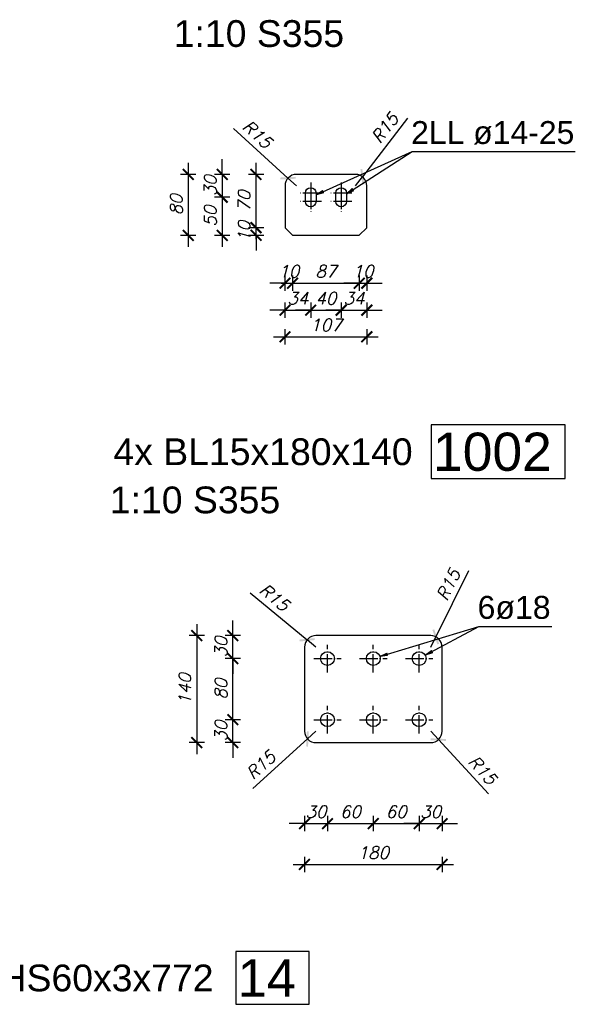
# Model space of a CAD drawing. Header units: millimetres. Extents: x 1814 to 94182, y 11562 to 49454.
# Tile 467 of 656: x 24152 to 24333, y 28393 to 28715. Entities that reach past the tile are written whole.
import ezdxf

# ---------------------------------------------------------------- set-up
doc = ezdxf.new("R2010")
doc.units = ezdxf.units.MM
doc.linetypes.add('ACAD_ISO04W100', pattern=[30, 24, -3, 0, -3])
doc.layers.add('wymiar', color=135, linetype='Continuous', lineweight=9)
doc.styles.add('ARIAL', font='arial.ttf')
doc.styles.add('WYMIARY', font='simplex.shx', dxfattribs={"oblique": 15})
doc.dimstyles.new('1--10', dxfattribs={"dimscale": 25, "dimtxt": 0.16, "dimasz": 0.2, "dimexe": 0.1, "dimexo": 0.1, "dimgap": 0.075, "dimtad": 1, "dimdec": 0, "dimlfac": 4, "dimrnd": 0.01, "dimzin": 9, "dimtxsty": 'WYMIARY', "dimblk": 'ARCHTICK', "dimcen": 0.2, "dimdle": 0.15, "dimadec": 1, "dimazin": 1, "dimtfac": 1, "dimtdec": 0, "dimtix": 1, "dimtmove": 2, "dimatfit": 3, "dimldrblk": 'ARCHTICK', "dimfxl": 0, "dimarcsym": 0})

# ---------------------------------------------------------------- blocks, each defined once
blk = doc.blocks.new('_ARCHTICK')
at = {"color": 0, "linetype": 'ByBlock', "lineweight": -2}
blk.add_solid([(0.398, 0.309), (0.309, 0.398), (-0.309, -0.398), (-0.398, -0.309)], dxfattribs=at)
blk = doc.blocks.new('*D1339')
at = {"layer": 'Defpoints', "color": 0}
for p in [(24239.55, 28662.88), (24242.31, 28660.36)]:
    blk.add_point(p, dxfattribs=at)
at = {"layer": 'wymiar', "color": 0, "lineweight": -2}
for p in [(24221.68, 28679.14), (24242.31, 28660.36)]:
    blk.add_line(p, (24239.55, 28662.88), dxfattribs=at)
at = {"layer": 'wymiar', "color": 0, "lineweight": -2, "xscale": 5, "yscale": 5, "zscale": 5, "rotation": 317.6909857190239}
blk.add_blockref('_ARCHTICK', (24239.55, 28662.88), dxfattribs=at)
at = {"layer": 'wymiar', "color": 0, "insert": (24229.53, 28677.24), "char_height": 4, "attachment_point": 5, "rotation": 317.691, "style": 'WYMIARY'}
blk.add_mtext('R15', dxfattribs=at)
blk = doc.blocks.new('*D1340')
at = {"layer": 'Defpoints', "color": 0}
for p in [(24263.86, 28663.33), (24261.59, 28660.36)]:
    blk.add_point(p, dxfattribs=at)
at = {"layer": 'wymiar', "color": 0, "lineweight": -2}
for p in [(24278.58, 28682.48), (24261.59, 28660.36)]:
    blk.add_line(p, (24263.86, 28663.33), dxfattribs=at)
at = {"layer": 'wymiar', "color": 0, "lineweight": -2, "xscale": 5, "yscale": 5, "zscale": 5, "rotation": 232.4561404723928}
blk.add_blockref('_ARCHTICK', (24263.86, 28663.33), dxfattribs=at)
at = {"layer": 'wymiar', "color": 0, "insert": (24271.2, 28679.23), "char_height": 4, "attachment_point": 5, "rotation": 52.4561, "style": 'WYMIARY'}
blk.add_mtext('R15', dxfattribs=at)
blk = doc.blocks.new('*D1341')
at = {"layer": 'Defpoints', "color": 0}
for p in [(24238.57, 28653.51), (24241.06, 28644.17), (24241.06, 28628.52)]:
    blk.add_point(p, dxfattribs=at)
at = {"layer": 'wymiar', "color": 0, "lineweight": -2}
for p, q in [((24238.57, 28631.02), (24238.57, 28626.02)), ((24241.06, 28631.02), (24241.06, 28626.02)), ((24238.57, 28628.52), (24233.57, 28628.52)), ((24238.57, 28628.52), (24241.06, 28628.52)), ((24241.06, 28628.52), (24246.06, 28628.52))]:
    blk.add_line(p, q, dxfattribs=at)
at = {"layer": 'wymiar', "color": 0, "lineweight": -2, "xscale": 5, "yscale": 5, "zscale": 5}
blk.add_blockref('_ARCHTICK', (24238.57, 28628.52), dxfattribs=at)
at = {"layer": 'wymiar', "color": 0, "lineweight": -2, "xscale": 5, "yscale": 5, "zscale": 5, "rotation": 180}
blk.add_blockref('_ARCHTICK', (24241.06, 28628.52), dxfattribs=at)
at = {"layer": 'wymiar', "color": 0, "insert": (24239.82, 28632.39), "char_height": 4, "attachment_point": 5, "style": 'WYMIARY'}
blk.add_mtext('10', dxfattribs=at)
blk = doc.blocks.new('*D1342')
at = {"layer": 'Defpoints', "color": 0}
for p in [(24241.06, 28644.17), (24262.83, 28644.17), (24262.83, 28628.52)]:
    blk.add_point(p, dxfattribs=at)
at = {"layer": 'wymiar', "color": 0, "lineweight": -2}
for p, q in [((24241.06, 28631.02), (24241.06, 28626.02)), ((24262.83, 28631.02), (24262.83, 28626.02)), ((24237.31, 28628.52), (24266.58, 28628.52))]:
    blk.add_line(p, q, dxfattribs=at)
at = {"layer": 'wymiar', "color": 0, "lineweight": -2, "xscale": 5, "yscale": 5, "zscale": 5, "rotation": 180}
blk.add_blockref('_ARCHTICK', (24241.06, 28628.52), dxfattribs=at)
at = {"layer": 'wymiar', "color": 0, "lineweight": -2, "xscale": 5, "yscale": 5, "zscale": 5}
blk.add_blockref('_ARCHTICK', (24262.83, 28628.52), dxfattribs=at)
at = {"layer": 'wymiar', "color": 0, "insert": (24251.95, 28632.39), "char_height": 4, "attachment_point": 5, "style": 'WYMIARY'}
blk.add_mtext('87', dxfattribs=at)
blk = doc.blocks.new('*D1343')
at = {"layer": 'Defpoints', "color": 0}
for p in [(24262.83, 28644.17), (24265.32, 28646.67), (24265.32, 28628.52)]:
    blk.add_point(p, dxfattribs=at)
at = {"layer": 'wymiar', "color": 0, "lineweight": -2}
for p, q in [((24262.83, 28631.02), (24262.83, 28626.02)), ((24265.32, 28631.02), (24265.32, 28626.02)), ((24262.83, 28628.52), (24257.83, 28628.52)), ((24262.83, 28628.52), (24265.32, 28628.52)), ((24265.32, 28628.52), (24270.32, 28628.52))]:
    blk.add_line(p, q, dxfattribs=at)
at = {"layer": 'wymiar', "color": 0, "lineweight": -2, "xscale": 5, "yscale": 5, "zscale": 5}
blk.add_blockref('_ARCHTICK', (24262.83, 28628.52), dxfattribs=at)
at = {"layer": 'wymiar', "color": 0, "lineweight": -2, "xscale": 5, "yscale": 5, "zscale": 5, "rotation": 180}
blk.add_blockref('_ARCHTICK', (24265.32, 28628.52), dxfattribs=at)
at = {"layer": 'wymiar', "color": 0, "insert": (24264.08, 28632.39), "char_height": 4, "attachment_point": 5, "style": 'WYMIARY'}
blk.add_mtext('10', dxfattribs=at)
blk = doc.blocks.new('*D1344')
at = {"layer": 'Defpoints', "color": 0}
for p in [(24246.97, 28655.26), (24238.57, 28646.67), (24246.97, 28619.69)]:
    blk.add_point(p, dxfattribs=at)
at = {"layer": 'wymiar', "color": 0, "lineweight": -2}
for p, q in [((24238.57, 28622.19), (24238.57, 28617.19)), ((24246.97, 28622.19), (24246.97, 28617.19)), ((24238.57, 28619.69), (24233.57, 28619.69)), ((24238.57, 28619.69), (24246.97, 28619.69)), ((24246.97, 28619.69), (24251.97, 28619.69))]:
    blk.add_line(p, q, dxfattribs=at)
at = {"layer": 'wymiar', "color": 0, "lineweight": -2, "xscale": 5, "yscale": 5, "zscale": 5}
blk.add_blockref('_ARCHTICK', (24238.57, 28619.69), dxfattribs=at)
at = {"layer": 'wymiar', "color": 0, "lineweight": -2, "xscale": 5, "yscale": 5, "zscale": 5, "rotation": 180}
blk.add_blockref('_ARCHTICK', (24246.97, 28619.69), dxfattribs=at)
at = {"layer": 'wymiar', "color": 0, "insert": (24242.77, 28623.56), "char_height": 4, "attachment_point": 5, "style": 'WYMIARY'}
blk.add_mtext('34', dxfattribs=at)
blk = doc.blocks.new('*D1345')
at = {"layer": 'Defpoints', "color": 0}
for p in [(24246.97, 28655.26), (24256.93, 28655.26), (24256.93, 28619.69)]:
    blk.add_point(p, dxfattribs=at)
at = {"layer": 'wymiar', "color": 0, "lineweight": -2}
for p, q in [((24246.97, 28622.19), (24246.97, 28617.19)), ((24256.93, 28622.19), (24256.93, 28617.19)), ((24246.97, 28619.69), (24241.97, 28619.69)), ((24246.97, 28619.69), (24256.93, 28619.69)), ((24256.93, 28619.69), (24261.93, 28619.69))]:
    blk.add_line(p, q, dxfattribs=at)
at = {"layer": 'wymiar', "color": 0, "lineweight": -2, "xscale": 5, "yscale": 5, "zscale": 5}
blk.add_blockref('_ARCHTICK', (24246.97, 28619.69), dxfattribs=at)
at = {"layer": 'wymiar', "color": 0, "lineweight": -2, "xscale": 5, "yscale": 5, "zscale": 5, "rotation": 180}
blk.add_blockref('_ARCHTICK', (24256.93, 28619.69), dxfattribs=at)
at = {"layer": 'wymiar', "color": 0, "insert": (24251.95, 28623.56), "char_height": 4, "attachment_point": 5, "style": 'WYMIARY'}
blk.add_mtext('40', dxfattribs=at)
blk = doc.blocks.new('*D1338')
at = {"layer": 'Defpoints', "color": 0}
for p in [(24256.93, 28655.26), (24265.32, 28651.77), (24265.32, 28619.69)]:
    blk.add_point(p, dxfattribs=at)
at = {"layer": 'wymiar', "color": 0, "lineweight": -2}
for p, q in [((24256.93, 28622.19), (24256.93, 28617.19)), ((24265.32, 28622.19), (24265.32, 28617.19)), ((24256.93, 28619.69), (24251.93, 28619.69)), ((24256.93, 28619.69), (24265.32, 28619.69)), ((24265.32, 28619.69), (24270.32, 28619.69))]:
    blk.add_line(p, q, dxfattribs=at)
at = {"layer": 'wymiar', "color": 0, "lineweight": -2, "xscale": 5, "yscale": 5, "zscale": 5}
blk.add_blockref('_ARCHTICK', (24256.93, 28619.69), dxfattribs=at)
at = {"layer": 'wymiar', "color": 0, "lineweight": -2, "xscale": 5, "yscale": 5, "zscale": 5, "rotation": 180}
blk.add_blockref('_ARCHTICK', (24265.32, 28619.69), dxfattribs=at)
at = {"layer": 'wymiar', "color": 0, "insert": (24261.13, 28623.56), "char_height": 4, "attachment_point": 5, "style": 'WYMIARY'}
blk.add_mtext('34', dxfattribs=at)
blk = doc.blocks.new('*D1346')
at = {"layer": 'Defpoints', "color": 0}
for p in [(24238.57, 28653.51), (24265.32, 28653.51), (24265.32, 28610.97)]:
    blk.add_point(p, dxfattribs=at)
at = {"layer": 'wymiar', "color": 0, "lineweight": -2}
for p, q in [((24238.57, 28613.47), (24238.57, 28608.47)), ((24265.32, 28613.47), (24265.32, 28608.47)), ((24234.82, 28610.97), (24269.07, 28610.97))]:
    blk.add_line(p, q, dxfattribs=at)
at = {"layer": 'wymiar', "color": 0, "lineweight": -2, "xscale": 5, "yscale": 5, "zscale": 5, "rotation": 180}
blk.add_blockref('_ARCHTICK', (24238.57, 28610.97), dxfattribs=at)
at = {"layer": 'wymiar', "color": 0, "lineweight": -2, "xscale": 5, "yscale": 5, "zscale": 5}
blk.add_blockref('_ARCHTICK', (24265.32, 28610.97), dxfattribs=at)
at = {"layer": 'wymiar', "color": 0, "insert": (24251.95, 28614.84), "char_height": 4, "attachment_point": 5, "style": 'WYMIARY'}
blk.add_mtext('107', dxfattribs=at)
blk = doc.blocks.new('*D1347')
at = {"layer": 'Defpoints', "color": 0}
for p in [(24251.95, 28664.1), (24206.92, 28644.17), (24251.95, 28644.17)]:
    blk.add_point(p, dxfattribs=at)
at = {"layer": 'wymiar', "color": 0, "lineweight": -2}
for p, q in [((24206.92, 28667.85), (24206.92, 28640.42)), ((24209.42, 28664.1), (24204.42, 28664.1)), ((24209.42, 28644.17), (24204.42, 28644.17))]:
    blk.add_line(p, q, dxfattribs=at)
at = {"layer": 'wymiar', "color": 0, "lineweight": -2, "xscale": 5, "yscale": 5, "zscale": 5}
for p, rotation in [((24206.92, 28664.1), 90), ((24206.92, 28644.17), 270)]:
    blk.add_blockref('_ARCHTICK', p, dxfattribs=dict(at, rotation=rotation))
at = {"layer": 'wymiar', "color": 0, "insert": (24203.04, 28654.14), "char_height": 4, "attachment_point": 5, "rotation": 90, "style": 'WYMIARY'}
blk.add_mtext('80', dxfattribs=at)
blk = doc.blocks.new('*D1348')
at = {"layer": 'Defpoints', "color": 0}
for p in [(24229.1, 28646.67), (24238.57, 28646.67), (24241.06, 28644.17)]:
    blk.add_point(p, dxfattribs=at)
at = {"layer": 'wymiar', "color": 0, "lineweight": -2}
for p, q in [((24229.1, 28646.67), (24229.1, 28651.67)), ((24231.6, 28646.67), (24226.6, 28646.67)), ((24231.6, 28644.17), (24226.6, 28644.17)), ((24229.1, 28644.17), (24229.1, 28646.67)), ((24229.1, 28644.17), (24229.1, 28639.17))]:
    blk.add_line(p, q, dxfattribs=at)
at = {"layer": 'wymiar', "color": 0, "lineweight": -2, "xscale": 5, "yscale": 5, "zscale": 5}
for p, rotation in [((24229.1, 28646.67), 270), ((24229.1, 28644.17), 90)]:
    blk.add_blockref('_ARCHTICK', p, dxfattribs=dict(at, rotation=rotation))
at = {"layer": 'wymiar', "color": 0, "insert": (24225.22, 28645.42), "char_height": 4, "attachment_point": 5, "rotation": 90, "style": 'WYMIARY'}
blk.add_mtext('10', dxfattribs=at)
blk = doc.blocks.new('*D1349')
at = {"layer": 'Defpoints', "color": 0}
for p in [(24229.1, 28664.1), (24251.95, 28664.1), (24238.57, 28646.67)]:
    blk.add_point(p, dxfattribs=at)
at = {"layer": 'wymiar', "color": 0, "lineweight": -2}
for p, q in [((24229.1, 28642.92), (24229.1, 28667.85)), ((24231.6, 28664.1), (24226.6, 28664.1)), ((24231.6, 28646.67), (24226.6, 28646.67))]:
    blk.add_line(p, q, dxfattribs=at)
at = {"layer": 'wymiar', "color": 0, "lineweight": -2, "xscale": 5, "yscale": 5, "zscale": 5}
for p, rotation in [((24229.1, 28664.1), 90), ((24229.1, 28646.67), 270)]:
    blk.add_blockref('_ARCHTICK', p, dxfattribs=dict(at, rotation=rotation))
at = {"layer": 'wymiar', "color": 0, "insert": (24225.22, 28655.38), "char_height": 4, "attachment_point": 5, "rotation": 90, "style": 'WYMIARY'}
blk.add_mtext('70', dxfattribs=at)
blk = doc.blocks.new('*D1350')
at = {"layer": 'Defpoints', "color": 0}
for p in [(24251.95, 28664.1), (24218.05, 28656.63), (24245.22, 28656.63)]:
    blk.add_point(p, dxfattribs=at)
at = {"layer": 'wymiar', "color": 0, "lineweight": -2}
for p, q in [((24218.05, 28664.1), (24218.05, 28669.1)), ((24220.55, 28664.1), (24215.55, 28664.1)), ((24218.05, 28664.1), (24218.05, 28656.63)), ((24220.55, 28656.63), (24215.55, 28656.63)), ((24218.05, 28656.63), (24218.05, 28651.63))]:
    blk.add_line(p, q, dxfattribs=at)
at = {"layer": 'wymiar', "color": 0, "lineweight": -2, "xscale": 5, "yscale": 5, "zscale": 5}
for p, rotation in [((24218.05, 28664.1), 270), ((24218.05, 28656.63), 90)]:
    blk.add_blockref('_ARCHTICK', p, dxfattribs=dict(at, rotation=rotation))
at = {"layer": 'wymiar', "color": 0, "insert": (24214.17, 28660.36), "char_height": 4, "attachment_point": 5, "rotation": 90, "style": 'WYMIARY'}
blk.add_mtext('30', dxfattribs=at)
blk = doc.blocks.new('*D1351')
at = {"layer": 'Defpoints', "color": 0}
for p in [(24245.22, 28656.63), (24218.05, 28644.17), (24251.95, 28644.17)]:
    blk.add_point(p, dxfattribs=at)
at = {"layer": 'wymiar', "color": 0, "lineweight": -2}
for p, q in [((24218.05, 28660.38), (24218.05, 28640.42)), ((24220.55, 28656.63), (24215.55, 28656.63)), ((24220.55, 28644.17), (24215.55, 28644.17))]:
    blk.add_line(p, q, dxfattribs=at)
at = {"layer": 'wymiar', "color": 0, "lineweight": -2, "xscale": 5, "yscale": 5, "zscale": 5}
for p, rotation in [((24218.05, 28656.63), 90), ((24218.05, 28644.17), 270)]:
    blk.add_blockref('_ARCHTICK', p, dxfattribs=dict(at, rotation=rotation))
at = {"layer": 'wymiar', "color": 0, "insert": (24214.17, 28650.4), "char_height": 4, "attachment_point": 5, "rotation": 90, "style": 'WYMIARY'}
blk.add_mtext('50', dxfattribs=at)
blk = doc.blocks.new('*D1363')
at = {"layer": 'Defpoints', "color": 0}
for p in [(24245.81, 28511.87), (24248.7, 28509.48)]:
    blk.add_point(p, dxfattribs=at)
at = {"layer": 'wymiar', "color": 0, "lineweight": -2}
for p in [(24227.19, 28527.25), (24248.7, 28509.48)]:
    blk.add_line(p, (24245.81, 28511.87), dxfattribs=at)
at = {"layer": 'wymiar', "color": 0, "lineweight": -2, "xscale": 5, "yscale": 5, "zscale": 5, "rotation": 320.4330956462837}
blk.add_blockref('_ARCHTICK', (24245.81, 28511.87), dxfattribs=at)
at = {"layer": 'wymiar', "color": 0, "insert": (24235.12, 28525.73), "char_height": 4, "attachment_point": 5, "rotation": 320.4331, "style": 'WYMIARY'}
blk.add_mtext('R15', dxfattribs=at)
blk = doc.blocks.new('*D1369')
at = {"layer": 'Defpoints', "color": 0}
for p in [(24287.87, 28512.84), (24286.21, 28509.48)]:
    blk.add_point(p, dxfattribs=at)
at = {"layer": 'wymiar', "color": 0, "lineweight": -2}
for p in [(24298.61, 28534.47), (24286.21, 28509.48)]:
    blk.add_line(p, (24287.87, 28512.84), dxfattribs=at)
at = {"layer": 'wymiar', "color": 0, "lineweight": -2, "xscale": 5, "yscale": 5, "zscale": 5, "rotation": 243.6077641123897}
blk.add_blockref('_ARCHTICK', (24287.87, 28512.84), dxfattribs=at)
at = {"layer": 'wymiar', "color": 0, "insert": (24291.99, 28529.86), "char_height": 4, "attachment_point": 5, "rotation": 63.6078, "style": 'WYMIARY'}
blk.add_mtext('R15', dxfattribs=at)
blk = doc.blocks.new('*D1370')
at = {"layer": 'Defpoints', "color": 0}
for p in [(24286.21, 28481.98), (24288.74, 28479.22)]:
    blk.add_point(p, dxfattribs=at)
at = {"layer": 'wymiar', "color": 0, "lineweight": -2}
for p in [(24286.21, 28481.98), (24305.1, 28461.45)]:
    blk.add_line(p, (24288.74, 28479.22), dxfattribs=at)
at = {"layer": 'wymiar', "color": 0, "lineweight": -2, "xscale": 5, "yscale": 5, "zscale": 5, "rotation": 132.6272225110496}
blk.add_blockref('_ARCHTICK', (24288.74, 28479.22), dxfattribs=at)
at = {"layer": 'wymiar', "color": 0, "insert": (24303.16, 28469.28), "char_height": 4, "attachment_point": 5, "rotation": 312.6272, "style": 'WYMIARY'}
blk.add_mtext('R15', dxfattribs=at)
blk = doc.blocks.new('*D1371')
at = {"layer": 'Defpoints', "color": 0}
for p in [(24245.92, 28479.47), (24248.7, 28481.98)]:
    blk.add_point(p, dxfattribs=at)
at = {"layer": 'wymiar', "color": 0, "lineweight": -2}
for p in [(24228.02, 28463.25), (24248.7, 28481.98)]:
    blk.add_line(p, (24245.92, 28479.47), dxfattribs=at)
at = {"layer": 'wymiar', "color": 0, "lineweight": -2, "xscale": 5, "yscale": 5, "zscale": 5, "rotation": 42.15748317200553}
blk.add_blockref('_ARCHTICK', (24245.92, 28479.47), dxfattribs=at)
at = {"layer": 'wymiar', "color": 0, "insert": (24230.66, 28470.88), "char_height": 4, "attachment_point": 5, "rotation": 42.1575, "style": 'WYMIARY'}
blk.add_mtext('R15', dxfattribs=at)
blk = doc.blocks.new('*D1372')
at = {"layer": 'Defpoints', "color": 0}
for p in [(24244.95, 28495.73), (24289.95, 28495.73), (24289.95, 28438.39)]:
    blk.add_point(p, dxfattribs=at)
at = {"layer": 'wymiar', "color": 0, "lineweight": -2}
for p, q in [((24244.95, 28440.89), (24244.95, 28435.89)), ((24289.95, 28440.89), (24289.95, 28435.89)), ((24241.2, 28438.39), (24293.7, 28438.39))]:
    blk.add_line(p, q, dxfattribs=at)
at = {"layer": 'wymiar', "color": 0, "lineweight": -2, "xscale": 5, "yscale": 5, "zscale": 5, "rotation": 180}
blk.add_blockref('_ARCHTICK', (24244.95, 28438.39), dxfattribs=at)
at = {"layer": 'wymiar', "color": 0, "lineweight": -2, "xscale": 5, "yscale": 5, "zscale": 5}
blk.add_blockref('_ARCHTICK', (24289.95, 28438.39), dxfattribs=at)
at = {"layer": 'wymiar', "color": 0, "insert": (24267.45, 28442.26), "char_height": 4, "attachment_point": 5, "style": 'WYMIARY'}
blk.add_mtext('180', dxfattribs=at)
blk = doc.blocks.new('*D1373')
at = {"layer": 'Defpoints', "color": 0}
for p in [(24267.45, 28513.23), (24209.7, 28478.23), (24267.45, 28478.23)]:
    blk.add_point(p, dxfattribs=at)
at = {"layer": 'wymiar', "color": 0, "lineweight": -2}
for p, q in [((24209.7, 28516.98), (24209.7, 28474.48)), ((24212.2, 28513.23), (24207.2, 28513.23)), ((24212.2, 28478.23), (24207.2, 28478.23))]:
    blk.add_line(p, q, dxfattribs=at)
at = {"layer": 'wymiar', "color": 0, "lineweight": -2, "xscale": 5, "yscale": 5, "zscale": 5}
for p, rotation in [((24209.7, 28513.23), 90), ((24209.7, 28478.23), 270)]:
    blk.add_blockref('_ARCHTICK', p, dxfattribs=dict(at, rotation=rotation))
at = {"layer": 'wymiar', "color": 0, "insert": (24205.83, 28495.73), "char_height": 4, "attachment_point": 5, "rotation": 90, "style": 'WYMIARY'}
blk.add_mtext('140', dxfattribs=at)
blk = doc.blocks.new('*D1364')
at = {"layer": 'Defpoints', "color": 0}
for p in [(24244.95, 28495.73), (24252.46, 28485.73), (24252.46, 28451.75)]:
    blk.add_point(p, dxfattribs=at)
at = {"layer": 'wymiar', "color": 0, "lineweight": -2}
for p, q in [((24244.95, 28454.25), (24244.95, 28449.25)), ((24252.46, 28454.25), (24252.46, 28449.25)), ((24244.95, 28451.75), (24239.95, 28451.75)), ((24244.95, 28451.75), (24252.46, 28451.75)), ((24252.46, 28451.75), (24257.46, 28451.75))]:
    blk.add_line(p, q, dxfattribs=at)
at = {"layer": 'wymiar', "color": 0, "lineweight": -2, "xscale": 5, "yscale": 5, "zscale": 5}
blk.add_blockref('_ARCHTICK', (24244.95, 28451.75), dxfattribs=at)
at = {"layer": 'wymiar', "color": 0, "lineweight": -2, "xscale": 5, "yscale": 5, "zscale": 5, "rotation": 180}
blk.add_blockref('_ARCHTICK', (24252.46, 28451.75), dxfattribs=at)
at = {"layer": 'wymiar', "color": 0, "insert": (24248.71, 28455.62), "char_height": 4, "attachment_point": 5, "style": 'WYMIARY'}
blk.add_mtext('30', dxfattribs=at)
blk = doc.blocks.new('*D1365')
at = {"layer": 'Defpoints', "color": 0}
for p in [(24252.46, 28485.73), (24267.45, 28485.73), (24267.45, 28451.75)]:
    blk.add_point(p, dxfattribs=at)
at = {"layer": 'wymiar', "color": 0, "lineweight": -2}
for p, q in [((24252.46, 28454.25), (24252.46, 28449.25)), ((24267.45, 28454.25), (24267.45, 28449.25)), ((24248.71, 28451.75), (24271.2, 28451.75))]:
    blk.add_line(p, q, dxfattribs=at)
at = {"layer": 'wymiar', "color": 0, "lineweight": -2, "xscale": 5, "yscale": 5, "zscale": 5, "rotation": 180}
blk.add_blockref('_ARCHTICK', (24252.46, 28451.75), dxfattribs=at)
at = {"layer": 'wymiar', "color": 0, "lineweight": -2, "xscale": 5, "yscale": 5, "zscale": 5}
blk.add_blockref('_ARCHTICK', (24267.45, 28451.75), dxfattribs=at)
at = {"layer": 'wymiar', "color": 0, "insert": (24259.96, 28455.62), "char_height": 4, "attachment_point": 5, "style": 'WYMIARY'}
blk.add_mtext('60', dxfattribs=at)
blk = doc.blocks.new('*D1366')
at = {"layer": 'Defpoints', "color": 0}
for p in [(24267.45, 28485.73), (24282.45, 28485.73), (24282.45, 28451.75)]:
    blk.add_point(p, dxfattribs=at)
at = {"layer": 'wymiar', "color": 0, "lineweight": -2}
for p, q in [((24267.45, 28454.25), (24267.45, 28449.25)), ((24282.45, 28454.25), (24282.45, 28449.25)), ((24263.7, 28451.75), (24286.2, 28451.75))]:
    blk.add_line(p, q, dxfattribs=at)
at = {"layer": 'wymiar', "color": 0, "lineweight": -2, "xscale": 5, "yscale": 5, "zscale": 5, "rotation": 180}
blk.add_blockref('_ARCHTICK', (24267.45, 28451.75), dxfattribs=at)
at = {"layer": 'wymiar', "color": 0, "lineweight": -2, "xscale": 5, "yscale": 5, "zscale": 5}
blk.add_blockref('_ARCHTICK', (24282.45, 28451.75), dxfattribs=at)
at = {"layer": 'wymiar', "color": 0, "insert": (24274.95, 28455.62), "char_height": 4, "attachment_point": 5, "style": 'WYMIARY'}
blk.add_mtext('60', dxfattribs=at)
blk = doc.blocks.new('*D1367')
at = {"layer": 'Defpoints', "color": 0}
for p in [(24289.95, 28495.73), (24282.45, 28485.73), (24289.95, 28451.75)]:
    blk.add_point(p, dxfattribs=at)
at = {"layer": 'wymiar', "color": 0, "lineweight": -2}
for p, q in [((24282.45, 28454.25), (24282.45, 28449.25)), ((24289.95, 28454.25), (24289.95, 28449.25)), ((24282.45, 28451.75), (24277.45, 28451.75)), ((24282.45, 28451.75), (24289.95, 28451.75)), ((24289.95, 28451.75), (24294.95, 28451.75))]:
    blk.add_line(p, q, dxfattribs=at)
at = {"layer": 'wymiar', "color": 0, "lineweight": -2, "xscale": 5, "yscale": 5, "zscale": 5}
blk.add_blockref('_ARCHTICK', (24282.45, 28451.75), dxfattribs=at)
at = {"layer": 'wymiar', "color": 0, "lineweight": -2, "xscale": 5, "yscale": 5, "zscale": 5, "rotation": 180}
blk.add_blockref('_ARCHTICK', (24289.95, 28451.75), dxfattribs=at)
at = {"layer": 'wymiar', "color": 0, "insert": (24286.2, 28455.62), "char_height": 4, "attachment_point": 5, "style": 'WYMIARY'}
blk.add_mtext('30', dxfattribs=at)
blk = doc.blocks.new('*D1368')
at = {"layer": 'Defpoints', "color": 0}
for p in [(24221.5, 28485.73), (24267.45, 28485.73), (24267.45, 28478.23)]:
    blk.add_point(p, dxfattribs=at)
at = {"layer": 'wymiar', "color": 0, "lineweight": -2}
for p, q in [((24221.5, 28485.73), (24221.5, 28490.73)), ((24224, 28485.73), (24219, 28485.73)), ((24221.5, 28478.23), (24221.5, 28485.73)), ((24224, 28478.23), (24219, 28478.23)), ((24221.5, 28478.23), (24221.5, 28473.23))]:
    blk.add_line(p, q, dxfattribs=at)
at = {"layer": 'wymiar', "color": 0, "lineweight": -2, "xscale": 5, "yscale": 5, "zscale": 5}
for p, rotation in [((24221.5, 28485.73), 270), ((24221.5, 28478.23), 90)]:
    blk.add_blockref('_ARCHTICK', p, dxfattribs=dict(at, rotation=rotation))
at = {"layer": 'wymiar', "color": 0, "insert": (24217.62, 28481.98), "char_height": 4, "attachment_point": 5, "rotation": 90, "style": 'WYMIARY'}
blk.add_mtext('30', dxfattribs=at)
blk = doc.blocks.new('*D1374')
at = {"layer": 'Defpoints', "color": 0}
for p in [(24221.5, 28505.73), (24252.46, 28505.73), (24267.45, 28485.73)]:
    blk.add_point(p, dxfattribs=at)
at = {"layer": 'wymiar', "color": 0, "lineweight": -2}
for p, q in [((24221.5, 28481.98), (24221.5, 28509.48)), ((24224, 28505.73), (24219, 28505.73)), ((24224, 28485.73), (24219, 28485.73))]:
    blk.add_line(p, q, dxfattribs=at)
at = {"layer": 'wymiar', "color": 0, "lineweight": -2, "xscale": 5, "yscale": 5, "zscale": 5}
for p, rotation in [((24221.5, 28505.73), 90), ((24221.5, 28485.73), 270)]:
    blk.add_blockref('_ARCHTICK', p, dxfattribs=dict(at, rotation=rotation))
at = {"layer": 'wymiar', "color": 0, "insert": (24217.62, 28495.73), "char_height": 4, "attachment_point": 5, "rotation": 90, "style": 'WYMIARY'}
blk.add_mtext('80', dxfattribs=at)
blk = doc.blocks.new('*D1375')
at = {"layer": 'Defpoints', "color": 0}
for p in [(24221.5, 28513.23), (24267.45, 28513.23), (24252.46, 28505.73)]:
    blk.add_point(p, dxfattribs=at)
at = {"layer": 'wymiar', "color": 0, "lineweight": -2}
for p, q in [((24221.5, 28513.23), (24221.5, 28518.23)), ((24224, 28513.23), (24219, 28513.23)), ((24221.5, 28505.73), (24221.5, 28513.23)), ((24224, 28505.73), (24219, 28505.73)), ((24221.5, 28505.73), (24221.5, 28500.73))]:
    blk.add_line(p, q, dxfattribs=at)
at = {"layer": 'wymiar', "color": 0, "lineweight": -2, "xscale": 5, "yscale": 5, "zscale": 5}
for p, rotation in [((24221.5, 28513.23), 270), ((24221.5, 28505.73), 90)]:
    blk.add_blockref('_ARCHTICK', p, dxfattribs=dict(at, rotation=rotation))
at = {"layer": 'wymiar', "color": 0, "insert": (24217.62, 28509.48), "char_height": 4, "attachment_point": 5, "rotation": 90, "style": 'WYMIARY'}
blk.add_mtext('30', dxfattribs=at)

msp = doc.modelspace()

# ---------------------------------------------------------------- linework, layer by layer
at = {"color": 7}
for p, q in [((24258.674, 28657.752), (24280.107, 28671.572)), ((24269.607, 28506.384), (24301.932, 28516.227))]:
    msp.add_line(p, q, dxfattribs=at)
at = {"color": 145, "linetype": 'Continuous', "ltscale": 0.25}
for p, q in [((24261.587, 28664.1), (24242.309, 28664.1)), ((24238.573, 28660.364), (24238.573, 28646.665)), ((24265.323, 28646.665), (24265.323, 28660.364)), ((24245.223, 28655.258), (24245.223, 28657.998)), ((24248.711, 28657.998), (24248.711, 28655.258)), ((24255.186, 28655.258), (24255.186, 28657.998)), ((24258.674, 28657.998), (24258.674, 28655.258)), ((24238.573, 28646.665), (24241.064, 28644.174)), ((24241.064, 28644.174), (24262.833, 28644.174)), ((24262.833, 28644.174), (24265.323, 28646.665)), ((24286.205, 28513.228), (24248.704, 28513.228)), ((24244.955, 28509.478), (24244.955, 28481.982)), ((24289.955, 28481.982), (24289.955, 28509.478)), ((24248.704, 28478.232), (24286.205, 28478.232))]:
    msp.add_line(p, q, dxfattribs=at)
at = {"color": 10, "linetype": 'ACAD_ISO04W100', "ltscale": 0.25}
for p, q in [((24246.967, 28661.485), (24246.967, 28654.511)), ((24246.967, 28661.485), (24246.967, 28654.511)), ((24256.93, 28661.485), (24256.93, 28654.511)), ((24256.93, 28661.485), (24256.93, 28654.511)), ((24250.454, 28657.998), (24243.48, 28657.998)), ((24250.454, 28657.998), (24243.48, 28657.998)), ((24246.967, 28658.745), (24246.967, 28651.771)), ((24246.967, 28658.745), (24246.967, 28651.771)), ((24246.967, 28657.998), (24246.967, 28657.998)), ((24260.417, 28657.998), (24253.443, 28657.998)), ((24260.417, 28657.998), (24253.443, 28657.998)), ((24256.93, 28658.745), (24256.93, 28651.771)), ((24256.93, 28658.745), (24256.93, 28651.771)), ((24256.93, 28657.998), (24256.93, 28657.998)), ((24250.454, 28655.258), (24243.48, 28655.258)), ((24250.454, 28655.258), (24243.48, 28655.258)), ((24246.967, 28655.258), (24246.967, 28655.258)), ((24260.417, 28655.258), (24253.443, 28655.258)), ((24260.417, 28655.258), (24253.443, 28655.258)), ((24256.93, 28655.258), (24256.93, 28655.258)), ((24252.457, 28501.229), (24252.457, 28510.228)), ((24252.457, 28501.229), (24252.457, 28510.228)), ((24267.455, 28501.229), (24267.455, 28510.228)), ((24267.455, 28501.229), (24267.455, 28510.228)), ((24282.453, 28501.229), (24282.453, 28510.228)), ((24282.453, 28501.229), (24282.453, 28510.228)), ((24247.957, 28505.729), (24256.956, 28505.729)), ((24247.957, 28505.729), (24256.956, 28505.729)), ((24252.457, 28505.729), (24252.457, 28505.729)), ((24262.955, 28505.729), (24271.954, 28505.729)), ((24262.955, 28505.729), (24271.954, 28505.729)), ((24267.455, 28505.729), (24267.455, 28505.729)), ((24277.953, 28505.729), (24286.952, 28505.729)), ((24277.953, 28505.729), (24286.952, 28505.729)), ((24282.453, 28505.729), (24282.453, 28505.729)), ((24252.457, 28481.232), (24252.457, 28490.231)), ((24252.457, 28481.232), (24252.457, 28490.231)), ((24267.455, 28481.232), (24267.455, 28490.231)), ((24267.455, 28481.232), (24267.455, 28490.231)), ((24282.453, 28481.232), (24282.453, 28490.231)), ((24282.453, 28481.232), (24282.453, 28490.231)), ((24247.957, 28485.731), (24256.956, 28485.731)), ((24247.957, 28485.731), (24256.956, 28485.731)), ((24252.457, 28485.731), (24252.457, 28485.731)), ((24262.955, 28485.731), (24271.954, 28485.731)), ((24262.955, 28485.731), (24271.954, 28485.731)), ((24267.455, 28485.731), (24267.455, 28485.731)), ((24277.953, 28485.731), (24286.952, 28485.731)), ((24277.953, 28485.731), (24286.952, 28485.731)), ((24282.453, 28485.731), (24282.453, 28485.731))]:
    msp.add_line(p, q, dxfattribs=at)
at = {"color": 0, "linetype": 'ByBlock', "lineweight": -2}
for p, q in [((24248.711, 28657.414), (24250.811, 28658.816)), ((24251.152, 28658.06), (24248.711, 28657.414)), ((24251.152, 28658.06), (24250.811, 28658.816)), ((24258.674, 28657.752), (24260.542, 28659.451)), ((24260.992, 28658.753), (24258.674, 28657.752)), ((24260.992, 28658.753), (24260.542, 28659.451)), ((24269.607, 28506.384, 52249.957), (24271.877, 28507.511, 52249.957)), ((24272.12, 28506.714, 52249.957), (24269.607, 28506.384, 52249.957)), ((24272.12, 28506.714, 52249.957), (24271.877, 28507.511, 52249.957)), ((24284.433, 28506.796, 52249.957), (24286.436, 28508.349, 52249.957)), ((24286.832, 28507.616, 52249.957), (24284.433, 28506.796, 52249.957)), ((24286.832, 28507.616, 52249.957), (24286.436, 28508.349, 52249.957))]:
    msp.add_line(p, q, dxfattribs=at)
at = {"color": 7}
for points in [[(24248.711, 28657.414), (24280.107, 28671.572), (24333.497, 28671.572)], [(24284.433, 28506.796), (24301.932, 28516.227), (24325.81, 28516.227)]]:
    msp.add_lwpolyline(points, dxfattribs=at)
at = {"color": 4}
for points in [[(24286.376, 28564.637), (24330.223, 28564.637), (24330.223, 28582.137), (24286.376, 28582.137), (24286.376, 28564.637)], [(24222.45, 28392.649), (24246.485, 28392.649), (24246.485, 28409.899), (24222.45, 28409.899), (24222.45, 28392.649)]]:
    msp.add_lwpolyline(points, dxfattribs=at)
at = {"color": 145, "linetype": 'Continuous', "ltscale": 0.25}
for centre in [(24252.457, 28505.729, 0), (24267.455, 28505.729), (24282.453, 28505.729, 0), (24252.457, 28485.731, 0), (24267.455, 28485.731), (24282.453, 28485.731, 0)]:
    msp.add_circle(centre, 2.25, dxfattribs=at)
for centre, radius, start, end in [((24242.309, 28660.364), 3.736, 90, 180), ((24261.587, 28660.364), 3.736, 0, 90), ((24248.704, 28509.478, 0), 3.749, 90, 180), ((24286.205, 28509.478, 0), 3.749, 0, 90), ((24248.704, 28481.982, 0), 3.749, 180, 270), ((24286.205, 28481.982, 0), 3.749, 270, 0)]:
    msp.add_arc(centre, radius, start, end, dxfattribs=at)
at = {"color": 145, "linetype": 'Continuous', "ltscale": 0.25, "extrusion": (-1.28088e-12, -2.38576e-13, -1)}
msp.add_arc((-24246.967, 28657.998, 0), 1.744, 0, 180, dxfattribs=at)
at = {"color": 145, "linetype": 'Continuous', "ltscale": 0.25, "extrusion": (-2.47013e-13, 6.05594e-14, -1)}
msp.add_arc((-24256.93, 28657.998, 0), 1.744, 0, 180, dxfattribs=at)
at = {"color": 145, "linetype": 'Continuous', "ltscale": 0.25, "extrusion": (-1.28088e-12, 2.38576e-13, -1)}
msp.add_arc((-24246.967, 28655.258, 0), 1.744, 180, 0, dxfattribs=at)
at = {"color": 145, "linetype": 'Continuous', "ltscale": 0.25, "extrusion": (-2.4182e-13, -6.57585e-14, -1)}
msp.add_arc((-24256.93, 28655.258, 0), 1.744, 180, 0, dxfattribs=at)

# ---------------------------------------------------------------- texts
at = {"color": 30, "style": 'ARIAL'}
for s, p in [('1:10 S355', (24202.176, 28705.799)), ('4x BL15x180x140 ', (24182.457, 28569.012)), ('1:10 S355', (24181.281, 28553.262)), ('1x RHS60x3x772 ', (24120.094, 28396.899))]:
    msp.add_text(s, height=8.75, dxfattribs=at).set_placement(p)
at = {"color": 7, "style": 'ARIAL'}
for s, height, p in [('2LL ø14-25', 7.4721, (24279.801, 28674.063)), ('6ø18', 7.499, (24301.538, 28518.727))]:
    msp.add_text(s, height=height, dxfattribs=at).set_placement(p)
at = {"color": 4, "style": 'ARIAL'}
for s, height, p in [('1002', 12.5, (24286.975, 28567.137)), ('14', 12.25, (24223.086, 28395.149))]:
    msp.add_text(s, height=height, dxfattribs=at).set_placement(p)

# ---------------------------------------------------------------- dimensions: what is measured, and where the dimension line sits
at = {"layer": 'wymiar'}
for center, mpoint, picture, middle in [((24242.309, 28660.364), (24239.547, 28662.879), '*D1339', (24229.526, 28677.24)), ((24261.587, 28660.364), (24263.864, 28663.326), '*D1340', (24271.198, 28679.228)), ((24286.205, 28509.478), (24287.872, 28512.837), '*D1369', (24291.992, 28529.857)), ((24248.704, 28509.478), (24245.814, 28511.867), '*D1363', (24235.117, 28525.732)), ((24248.704, 28481.982), (24245.925, 28479.465), '*D1371', (24230.664, 28470.876)), ((24286.205, 28481.982), (24288.745, 28479.223), '*D1370', (24303.161, 28469.282))]:
    dim = msp.add_radius_dim(center=center, mpoint=mpoint, dimstyle='1--10', dxfattribs=at)
    dim.commit()
    dim.dimension.update_dxf_attribs({"geometry": picture, "text_midpoint": middle})
for base, p1, p2, picture, middle in [((24206.92, 28644.174), (24251.948, 28664.1), (24251.948, 28644.174), '*D1347', (24203.045, 28654.137)), ((24218.049, 28656.628), (24251.948, 28664.1), (24245.223, 28656.628), '*D1350', (24214.174, 28660.364)), ((24229.098, 28664.1), (24238.573, 28646.665), (24251.948, 28664.1), '*D1349', (24225.223, 28655.382)), ((24218.049, 28644.174), (24245.223, 28656.628), (24251.948, 28644.174), '*D1351', (24214.174, 28650.401)), ((24229.098, 28646.665), (24241.064, 28644.174), (24238.573, 28646.665), '*D1348', (24225.223, 28645.42)), ((24221.498, 28513.228), (24252.457, 28505.729), (24267.455, 28513.228), '*D1375', (24217.623, 28509.478)), ((24209.703, 28478.232), (24267.455, 28513.228), (24267.455, 28478.232), '*D1373', (24205.828, 28495.73)), ((24221.498, 28505.729), (24267.455, 28485.731), (24252.457, 28505.729), '*D1374', (24217.623, 28495.73)), ((24221.498, 28485.731), (24267.455, 28478.232), (24267.455, 28485.731), '*D1368', (24217.623, 28481.982))]:
    dim = msp.add_linear_dim(base=base, p1=p1, p2=p2, angle=90, dimstyle='1--10', dxfattribs=at)
    dim.commit()
    dim.dimension.update_dxf_attribs({"geometry": picture, "text_midpoint": middle})
for base, p1, p2, picture, middle in [((24246.967, 28619.685), (24238.573, 28646.665), (24246.967, 28655.258), '*D1344', (24242.77, 28623.56)), ((24241.064, 28628.515), (24238.573, 28653.514), (24241.064, 28644.174), '*D1341', (24239.819, 28632.39)), ((24265.323, 28610.97), (24238.573, 28653.514), (24265.323, 28653.514), '*D1346', (24251.948, 28614.845)), ((24256.93, 28619.685), (24246.967, 28655.258), (24256.93, 28655.258), '*D1345', (24251.948, 28623.56)), ((24265.323, 28619.685), (24256.93, 28655.258), (24265.323, 28651.771), '*D1338', (24261.127, 28623.56)), ((24262.833, 28628.515), (24241.064, 28644.174), (24262.833, 28644.174), '*D1342', (24251.948, 28632.39)), ((24265.323, 28628.515), (24262.833, 28644.174), (24265.323, 28646.665), '*D1343', (24264.078, 28632.39)), ((24252.457, 28451.747), (24244.955, 28495.73), (24252.457, 28485.731), '*D1364', (24248.706, 28455.622)), ((24289.955, 28438.39), (24244.955, 28495.73), (24289.955, 28495.73), '*D1372', (24267.455, 28442.265)), ((24289.955, 28451.747), (24282.453, 28485.731), (24289.955, 28495.73), '*D1367', (24286.204, 28455.622)), ((24267.455, 28451.747), (24252.457, 28485.731), (24267.455, 28485.731), '*D1365', (24259.956, 28455.622)), ((24282.453, 28451.747), (24267.455, 28485.731), (24282.453, 28485.731), '*D1366', (24274.954, 28455.622))]:
    dim = msp.add_linear_dim(base=base, p1=p1, p2=p2, dimstyle='1--10', dxfattribs=at)
    dim.commit()
    dim.dimension.update_dxf_attribs({"geometry": picture, "text_midpoint": middle})

doc.saveas('drawing.dxf')
